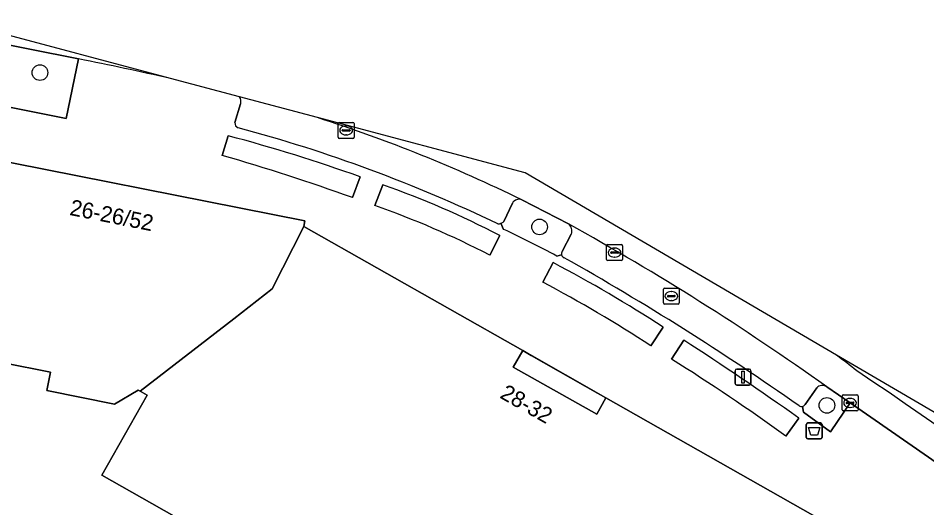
# Model space of a CAD drawing. Extents: x 161798 to 162385, y 382315 to 382833.
# Drawn here: x 161900.6 to 161957.6, y 382801.3 to 382832 of the extents above; entities that cross this region are included whole.
import ezdxf

# ---------------------------------------------------------------- set-up
doc = ezdxf.new("R2010")
doc.units = 0
for name, color, linetype in [('IMGEO_Afvalbak', 7, 'Continuous'), ('IMGEO_Boom', 7, 'Continuous'), ('IMGEO_Groenvoorziening', 7, 'Continuous'), ('IMGEO_Kolk', 7, 'Continuous'), ('IMGEO_Lichtmast', 7, 'Continuous'), ('IMGEO_Pand', 7, 'Continuous'), ('IMGEO_Pand_nummerreeks', 7, 'Continuous'), ('IMGEO_Pand_overbouw', 7, 'Continuous'), ('IMGEO_Parkeervlak_open', 7, 'Continuous'), ('IMGEO_Rijbaan_lokaal_gesloten', 7, 'Continuous'), ('IMGEO_Rijbaan_lokaal_open', 7, 'Continuous'), ('IMGEO_Rioolput', 7, 'Continuous'), ('IMGEO_Voetpad_open', 7, 'Continuous')]:
    doc.layers.add(name, color=color, linetype=linetype)

msp = doc.modelspace()

# ---------------------------------------------------------------- linework, layer by layer
at = {"layer": 'IMGEO_Afvalbak'}
for p, q in [((161950.001, 382805.725), (161950.001, 382806.525)), ((161950.001, 382806.525), (161950.001, 382805.725)), ((161950.101, 382806.625), (161950.891, 382806.625)), ((161950.891, 382806.625), (161950.101, 382806.625)), ((161950.991, 382806.525), (161950.991, 382805.725)), ((161950.991, 382805.725), (161950.991, 382806.525)), ((161950.891, 382805.625), (161950.101, 382805.625)), ((161950.101, 382805.625), (161950.891, 382805.625))]:
    msp.add_line(p, q, dxfattribs=at)
msp.add_lwpolyline([(161950.144, 382806.339), (161950.848, 382806.339), (161950.699, 382805.869), (161950.293, 382805.869), (161950.144, 382806.339)], dxfattribs=at)
for centre, start, end in [((161950.101, 382806.525), 90, 180), ((161950.101, 382806.525), 90, 180), ((161950.891, 382806.525), 0, 90), ((161950.891, 382806.525), 360, 90), ((161950.101, 382805.725), 180, 270), ((161950.101, 382805.725), 180, 270), ((161950.891, 382805.725), 270, 0), ((161950.891, 382805.725), 270, 0)]:
    msp.add_arc(centre, 0.1, start, end, dxfattribs=at)
at = {"layer": 'IMGEO_Boom'}
for centre in [(161901.983, 382828.576), (161933.287, 382818.91), (161951.291, 382807.73)]:
    msp.add_circle(centre, 0.489, dxfattribs=at)
at = {"layer": 'IMGEO_Groenvoorziening'}
msp.add_lwpolyline([(161891.722, 382831.794), (161891.178, 382828.191), (161903.63, 382825.71), (161904.402, 382829.433), (161898.279, 382830.645), (161894.416, 382831.368), (161891.822, 382831.786)], close=True, dxfattribs=at)
for points in [[(161913.78, 382824.621), (161913.407, 382823.386)], [(161921.562, 382820.749), (161922.053, 382822.044)], [(161923.461, 382821.546), (161922.972, 382820.255)], [(161931.593, 382820.405), (161931.04, 382819.249)], [(161935.092, 382819.096), (161932.173, 382820.607)], [(161930.866, 382819.142), (161931.037, 382818.754)], [(161934.696, 382817.375), (161935.273, 382818.451)], [(161930.173, 382817.142), (161930.791, 382818.382)], [(161934.372, 382817.085), (161934.666, 382817.158)], [(161934.136, 382816.673), (161933.487, 382815.441)], [(161940.261, 382811.454), (161941.031, 382812.629)], [(161942.317, 382811.818), (161941.553, 382810.626)], [(161949.758, 382807.669), (161949.829, 382807.295), (161951.509, 382806.076), (161952.743, 382807.885), (161951.28, 382808.889)], [(161950.651, 382808.826), (161949.921, 382807.774)], [(161948.724, 382805.793), (161949.522, 382806.937)]]:
    msp.add_lwpolyline(points, dxfattribs=at)
for centre, radius, start, end in [((161886.882, 382723.702), 104.443, 70.32099, 75.07589), ((161877.196, 382697.475), 131.015, 70.20645, 73.9553), ((161903.752, 382765.814), 59.114, 62.78049, 70.52455), ((161902.878, 382763.889), 59.841, 62.86272, 70.37952), ((161932.002, 382820.164), 0.475, 68.9181, 149.4859), ((161930.597, 382819.774), 0.687, 293.0419, 310.1364), ((161934.769, 382818.657), 0.545, 337.7559, 53.5945), ((161894.604, 382741.787), 85.155, 62.15962, 64.66906), ((161934.925, 382817.233), 0.269, 148.1478, 196.1099), ((161892.717, 382738.154), 88.774, 57.02746, 62.18827), ((161896.457, 382744.778), 79.778, 56.69633, 62.34375), ((161833.589, 382643.564), 200.328, 54.63985, 57.12909), ((161874.922, 382704.026), 125.711, 54.05036, 57.99249), ((161951.002, 382808.492), 0.485, 55.0278, 136.4114), ((161949.697, 382807.942), 0.28, 282.5132, 323.0638)]:
    msp.add_arc(centre, radius, start, end, dxfattribs=at)
at = {"layer": 'IMGEO_Kolk'}
for p, q in [((161920.668, 382824.532), (161920.668, 382825.384)), ((161920.743, 382825.458), (161921.595, 382825.458)), ((161921.669, 382825.384), (161921.669, 382824.532)), ((161920.927, 382824.952), (161920.927, 382824.964)), ((161921.365, 382824.915), (161920.967, 382824.915)), ((161920.97, 382825.001), (161921.368, 382825.001)), ((161921.179, 382824.678), (161921.154, 382824.678)), ((161921.156, 382825.238), (161921.181, 382825.238)), ((161921.411, 382824.964), (161921.411, 382824.952)), ((161921.595, 382824.458), (161920.743, 382824.458)), ((161937.486, 382816.876), (161937.486, 382817.728)), ((161937.561, 382817.802), (161938.413, 382817.802)), ((161937.745, 382817.296), (161937.745, 382817.308)), ((161937.788, 382817.345), (161938.186, 382817.345)), ((161937.974, 382817.582), (161937.999, 382817.582)), ((161938.229, 382817.308), (161938.229, 382817.296)), ((161938.487, 382817.728), (161938.487, 382816.876)), ((161938.413, 382816.802), (161937.561, 382816.802)), ((161938.183, 382817.259), (161937.785, 382817.259)), ((161937.997, 382817.022), (161937.972, 382817.022)), ((161952.242, 382807.459), (161952.242, 382808.311)), ((161952.317, 382808.385), (161953.169, 382808.385)), ((161952.73, 382808.165), (161952.755, 382808.165)), ((161953.243, 382808.311), (161953.243, 382807.459)), ((161952.501, 382807.879), (161952.501, 382807.891)), ((161952.939, 382807.842), (161952.541, 382807.842)), ((161952.544, 382807.928), (161952.942, 382807.928)), ((161952.753, 382807.605), (161952.728, 382807.605)), ((161952.985, 382807.891), (161952.985, 382807.879)), ((161953.169, 382807.385), (161952.317, 382807.385))]:
    msp.add_line(p, q, dxfattribs=at)
for points in [[(161920.668, 382824.532), (161920.668, 382825.384)], [(161920.743, 382825.458), (161921.595, 382825.458)], [(161921.669, 382825.384), (161921.669, 382824.532)], [(161921.595, 382824.458), (161920.743, 382824.458)], [(161937.486, 382816.876), (161937.486, 382817.728)], [(161937.561, 382817.802), (161938.413, 382817.802)], [(161938.487, 382817.728), (161938.487, 382816.876)], [(161938.413, 382816.802), (161937.561, 382816.802)], [(161952.242, 382807.459), (161952.242, 382808.311)], [(161952.317, 382808.385), (161953.169, 382808.385)], [(161953.243, 382808.311), (161953.243, 382807.459)], [(161953.169, 382807.385), (161952.317, 382807.385)]]:
    msp.add_lwpolyline(points, dxfattribs=at)
for centre, radius, start, end in [((161920.745, 382825.382), 0.0765, 91.552, 178.448), ((161920.745, 382825.382), 0.0765, 91.552, 178.448), ((161921.593, 382825.382), 0.0765, 1.552, 88.448), ((161921.593, 382825.382), 0.0765, 1.552, 88.448), ((161920.967, 382824.961), 0.0403, 85.8775, 175.7526), ((161920.964, 382824.951), 0.0366, 178.938, 274.7102), ((161921.368, 382824.958), 0.043, 264.8664, 352.4533), ((161921.372, 382824.963), 0.0386, 1.7309, 96.639), ((161920.745, 382824.534), 0.0765, 181.552, 268.448), ((161920.745, 382824.534), 0.0765, 181.552, 268.448), ((161921.593, 382824.534), 0.0765, 271.552, 358.448), ((161921.593, 382824.534), 0.0765, 271.552, 358.448), ((161937.563, 382817.726), 0.0765, 91.552, 178.448), ((161937.563, 382817.726), 0.0765, 91.552, 178.448), ((161937.785, 382817.305), 0.0403, 85.8775, 175.7526), ((161937.782, 382817.295), 0.0366, 178.938, 274.7102), ((161938.186, 382817.302), 0.043, 264.8664, 352.4533), ((161938.19, 382817.307), 0.0386, 1.7309, 96.639), ((161938.411, 382817.726), 0.0765, 1.552, 88.448), ((161938.411, 382817.726), 0.0765, 1.552, 88.448), ((161937.563, 382816.878), 0.0765, 181.552, 268.448), ((161937.563, 382816.878), 0.0765, 181.552, 268.448), ((161938.411, 382816.878), 0.0765, 271.552, 358.448), ((161938.411, 382816.878), 0.0765, 271.552, 358.448), ((161952.319, 382808.309), 0.0765, 91.552, 178.448), ((161952.319, 382808.309), 0.0765, 91.552, 178.448), ((161953.167, 382808.309), 0.0765, 1.552, 88.448), ((161953.167, 382808.309), 0.0765, 1.552, 88.448), ((161952.541, 382807.888), 0.0403, 85.8775, 175.7526), ((161952.538, 382807.878), 0.0366, 178.938, 274.7102), ((161952.942, 382807.885), 0.043, 264.8664, 352.4533), ((161952.946, 382807.89), 0.0386, 1.7309, 96.639), ((161952.319, 382807.461), 0.0765, 181.552, 268.448), ((161952.319, 382807.461), 0.0765, 181.552, 268.448), ((161953.167, 382807.461), 0.0765, 271.552, 358.448), ((161953.167, 382807.461), 0.0765, 271.552, 358.448)]:
    msp.add_arc(centre, radius, start, end, dxfattribs=at)
for centre, major_axis, ratio, start_param, end_param in [((161921.155, 382824.958), (-0.387, 0.002), 0.722429, 4.712389, 7.853982), ((161921.18, 382824.958), (-0.39, 0.002), 0.717154, 1.570796, 4.712389), ((161937.973, 382817.302), (-0.387, 0.002), 0.722429, 4.712389, 7.853982), ((161937.998, 382817.302), (-0.39, 0.002), 0.717154, 1.570796, 4.712389), ((161952.729, 382807.885), (-0.387, 0.002), 0.722429, 4.712389, 7.853982), ((161952.754, 382807.885), (-0.39, 0.002), 0.717154, 1.570796, 4.712389)]:
    msp.add_ellipse(centre, major_axis=major_axis, ratio=ratio, start_param=start_param, end_param=end_param, dxfattribs=at)
at = {"layer": 'IMGEO_Lichtmast'}
for p, q in [((161945.54, 382809.099), (161945.54, 382809.899)), ((161945.54, 382809.899), (161945.54, 382809.099)), ((161945.64, 382809.999), (161946.43, 382809.999)), ((161946.43, 382809.999), (161945.64, 382809.999)), ((161946.53, 382809.899), (161946.53, 382809.099)), ((161946.53, 382809.099), (161946.53, 382809.899)), ((161946.43, 382808.999), (161945.64, 382808.999)), ((161945.64, 382808.999), (161946.43, 382808.999))]:
    msp.add_line(p, q, dxfattribs=at)
msp.add_lwpolyline([(161945.96, 382809.874), (161946.11, 382809.874), (161946.11, 382809.124), (161945.96, 382809.124), (161945.96, 382809.874)], dxfattribs=at)
for centre, start, end in [((161945.64, 382809.899), 90, 180), ((161945.64, 382809.899), 90, 180), ((161946.43, 382809.899), 0, 90), ((161946.43, 382809.899), 360, 90), ((161945.64, 382809.099), 180, 270), ((161945.64, 382809.099), 180, 270), ((161946.43, 382809.099), 270, 0), ((161946.43, 382809.099), 270, 0)]:
    msp.add_arc(centre, 0.1, start, end, dxfattribs=at)
at = {"layer": 'IMGEO_Pand'}
for points in [[(161916.534, 382815.041), (161918.515, 382818.93), (161918.584, 382819.283), (161896.182, 382823.722), (161896.142, 382823.521), (161896.123, 382823.422), (161893.778, 382811.571), (161902.633, 382809.817), (161902.403, 382808.653), (161906.643, 382807.812), (161908.132, 382808.688), (161908.257, 382808.617), (161914.13, 382813.16)], [(161918.515, 382818.93), (161916.534, 382815.041), (161914.13, 382813.16), (161908.257, 382808.617), (161908.702, 382808.365), (161905.86, 382803.349), (161941.059, 382783.403), (161944.584, 382789.623), (161944.77, 382789.518), (161945.218, 382790.308), (161945.109, 382790.494), (161950.335, 382799.716), (161950.53, 382799.605), (161951.037, 382800.499), (161937.448, 382808.2), (161936.868, 382807.172), (161931.64, 382810.116), (161932.228, 382811.158)]]:
    msp.add_lwpolyline(points, close=True, dxfattribs=at)
at = {"layer": 'IMGEO_Pand_overbouw'}
msp.add_lwpolyline([(161937.448, 382808.2), (161932.228, 382811.158), (161931.64, 382810.116), (161936.868, 382807.172)], close=True, dxfattribs=at)
at = {"layer": 'IMGEO_Parkeervlak_open'}
for points in [[(161919.366, 382825.762), (161914.482, 382827.063)], [(161914.558, 382826.625), (161914.199, 382825.459)], [(161931.04, 382819.249), (161931.593, 382820.405)], [(161935.273, 382818.451), (161934.696, 382817.375)], [(161949.921, 382807.774), (161950.651, 382808.826)]]:
    msp.add_lwpolyline(points, dxfattribs=at)
msp.add_lwpolyline([(161905.86, 382803.349), (161908.702, 382808.365), (161908.257, 382808.617), (161908.132, 382808.688), (161906.643, 382807.812), (161902.403, 382808.653), (161902.633, 382809.817), (161893.778, 382811.571), (161893.618, 382811.603), (161893.112, 382809.049), (161891.134, 382799.077), (161891.132, 382799.067), (161902.076, 382798.594), (161902.137, 382797.939), (161935.082, 382779.315), (161936.947, 382778.425), (161937.569, 382778.374), (161938.258, 382778.46), (161941.059, 382783.403)], close=True, dxfattribs=at)
for centre, radius, start, end in [((161914.05, 382826.763), 0.527, 344.7966, 34.7532), ((161914.509, 382825.418), 0.313, 172.5034, 251.1092), ((161889.903, 382734.077), 96.303, 63.96432, 72.18528), ((161890.032, 382734.365), 93.974, 64.37413, 74.96606), ((161932.002, 382820.164), 0.475, 68.9181, 149.4859), ((161930.62, 382819.729), 0.637, 274.9389, 292.7097), ((161930.597, 382819.774), 0.687, 293.0419, 310.1364), ((161934.769, 382818.657), 0.545, 337.7559, 53.5945), ((161854.33, 382673.07), 166.872, 54.48018, 61.0546), ((161934.925, 382817.233), 0.269, 148.1478, 196.1099), ((161934.928, 382817.231), 0.272, 195.5202, 247.3058), ((161848.968, 382664.43), 175.05, 54.93127, 60.62938), ((161951.002, 382808.492), 0.485, 55.0278, 136.4114), ((161949.693, 382807.951), 0.29, 239.3512, 283.0352), ((161949.697, 382807.942), 0.28, 282.5132, 323.0638)]:
    msp.add_arc(centre, radius, start, end, dxfattribs=at)
at = {"layer": 'IMGEO_Rijbaan_lokaal_gesloten'}
for points in [[(161894.438, 382831.588), (161894.416, 382831.368), (161898.279, 382830.645), (161904.402, 382829.433)], [(161910.159, 382828.215), (161898.722, 382831.263), (161894.438, 382831.588)], [(161951.892, 382810.876), (161932.388, 382822.292), (161919.366, 382825.762)], [(161932.173, 382820.607), (161935.092, 382819.096)], [(161951.28, 382808.889), (161952.743, 382807.885), (161957.652, 382804.49), (161963.263, 382800.55), (161964.723, 382799.511), (161973.915, 382792.787), (161979.949, 382788.264), (161982.219, 382786.462), (161987.737, 382782.215), (161988.419, 382781.669), (161989.366, 382782.899), (161984.797, 382786.939)]]:
    msp.add_lwpolyline(points, dxfattribs=at)
for centre, radius, start, end in [((161858.06, 382596.106), 237.884, 77.34917, 78.76646), ((161889.903, 382734.077), 96.303, 63.96432, 72.18528), ((161854.33, 382673.07), 166.872, 54.48018, 61.0546), ((161886.934, 382724.948), 107.718, 52.05845, 52.91192), ((161623.915, 382323.028), 587.749, 52.120228, 55.931176)]:
    msp.add_arc(centre, radius, start, end, dxfattribs=at)
at = {"layer": 'IMGEO_Rijbaan_lokaal_open'}
msp.add_lwpolyline([(161984.797, 382786.939), (161969.14, 382800.781), (161951.892, 382810.876)], dxfattribs=at)
for centre, radius, start, end in [((161886.934, 382724.948), 107.718, 52.05845, 52.91192), ((161623.915, 382323.028), 587.749, 52.120228, 55.931176)]:
    msp.add_arc(centre, radius, start, end, dxfattribs=at)
at = {"layer": 'IMGEO_Rioolput'}
for p, q in [((161941.042, 382814.149), (161941.042, 382815.001)), ((161941.117, 382815.075), (161941.969, 382815.075)), ((161942.043, 382815.001), (161942.043, 382814.149)), ((161941.301, 382814.569), (161941.301, 382814.581)), ((161941.739, 382814.532), (161941.341, 382814.532)), ((161941.344, 382814.618), (161941.742, 382814.618)), ((161941.53, 382814.855), (161941.555, 382814.855)), ((161941.785, 382814.581), (161941.785, 382814.569)), ((161941.969, 382814.075), (161941.117, 382814.075)), ((161941.553, 382814.295), (161941.528, 382814.295))]:
    msp.add_line(p, q, dxfattribs=at)
for points in [[(161941.042, 382814.149), (161941.042, 382815.001)], [(161941.117, 382815.075), (161941.969, 382815.075)], [(161942.043, 382815.001), (161942.043, 382814.149)], [(161941.969, 382814.075), (161941.117, 382814.075)]]:
    msp.add_lwpolyline(points, dxfattribs=at)
for centre, radius, start, end in [((161941.119, 382814.999), 0.0765, 91.552, 178.448), ((161941.119, 382814.999), 0.0765, 91.552, 178.448), ((161941.967, 382814.999), 0.0765, 1.552, 88.448), ((161941.967, 382814.999), 0.0765, 1.552, 88.448), ((161941.341, 382814.578), 0.0403, 85.8775, 175.7526), ((161941.338, 382814.568), 0.0366, 178.938, 274.7102), ((161941.742, 382814.575), 0.043, 264.8664, 352.4533), ((161941.746, 382814.58), 0.0386, 1.7309, 96.639), ((161941.119, 382814.151), 0.0765, 181.552, 268.448), ((161941.119, 382814.151), 0.0765, 181.552, 268.448), ((161941.967, 382814.151), 0.0765, 271.552, 358.448), ((161941.967, 382814.151), 0.0765, 271.552, 358.448)]:
    msp.add_arc(centre, radius, start, end, dxfattribs=at)
for centre, major_axis, ratio, start_param, end_param in [((161941.529, 382814.575), (-0.387, 0.002), 0.722429, 4.712389, 7.853982), ((161941.554, 382814.575), (-0.39, 0.002), 0.717154, 1.570796, 4.712389)]:
    msp.add_ellipse(centre, major_axis=major_axis, ratio=ratio, start_param=start_param, end_param=end_param, dxfattribs=at)
at = {"layer": 'IMGEO_Voetpad_open'}
for points in [[(161904.402, 382829.433), (161903.63, 382825.71), (161891.178, 382828.191), (161891.722, 382831.794), (161889.152, 382831.988)], [(161914.482, 382827.063), (161910.159, 382828.215)], [(161914.199, 382825.459), (161914.558, 382826.625)], [(161880.787, 382826.112), (161881.279, 382826.077), (161883.791, 382825.863), (161885.986, 382825.521), (161892.734, 382824.192), (161894.231, 382823.898), (161895.747, 382823.599), (161896.142, 382823.521), (161896.182, 382823.722), (161918.584, 382819.283), (161918.515, 382818.93), (161932.228, 382811.158), (161932.75, 382810.862), (161936.926, 382808.496), (161937.448, 382808.2), (161951.037, 382800.499), (161956.326, 382797.316), (161957.244, 382796.796), (161961.207, 382794.293)], [(161913.407, 382823.386), (161913.78, 382824.621)], [(161922.053, 382822.044), (161921.562, 382820.749)], [(161922.972, 382820.255), (161923.461, 382821.546)], [(161931.037, 382818.754), (161930.866, 382819.142)], [(161930.791, 382818.382), (161930.173, 382817.142)], [(161934.666, 382817.158), (161934.372, 382817.085)], [(161933.487, 382815.441), (161934.136, 382816.673)], [(161941.031, 382812.629), (161940.261, 382811.454)], [(161941.553, 382810.626), (161942.317, 382811.818)], [(161963.998, 382797.65), (161963.676, 382797.647), (161961.997, 382798.859), (161963.263, 382800.55), (161957.652, 382804.49), (161952.743, 382807.885), (161951.509, 382806.076), (161949.829, 382807.295), (161949.758, 382807.669)], [(161949.522, 382806.937), (161948.724, 382805.793)]]:
    msp.add_lwpolyline(points, dxfattribs=at)
msp.add_lwpolyline([(161932.228, 382811.158), (161931.64, 382810.116), (161936.868, 382807.172), (161937.448, 382808.2), (161936.926, 382808.496), (161932.75, 382810.862)], close=True, dxfattribs=at)
for centre, radius, start, end in [((161858.06, 382596.106), 237.884, 77.34917, 78.76646), ((161914.05, 382826.763), 0.527, 344.7966, 34.7532), ((161914.509, 382825.418), 0.313, 172.5034, 251.1092), ((161890.032, 382734.365), 93.974, 64.37413, 74.96606), ((161886.882, 382723.702), 104.443, 70.32099, 75.07589), ((161877.196, 382697.475), 131.015, 70.20645, 73.9553), ((161903.752, 382765.814), 59.114, 62.78049, 70.52455), ((161902.878, 382763.889), 59.841, 62.86272, 70.37952), ((161930.62, 382819.729), 0.637, 274.9389, 292.7097), ((161894.604, 382741.787), 85.155, 62.15962, 64.66906), ((161934.928, 382817.231), 0.272, 195.5202, 247.3058), ((161848.968, 382664.43), 175.05, 54.93127, 60.62938), ((161892.717, 382738.154), 88.774, 57.02746, 62.18827), ((161896.457, 382744.778), 79.778, 56.69633, 62.34375), ((161833.589, 382643.564), 200.328, 54.63985, 57.12909), ((161874.922, 382704.026), 125.711, 54.05036, 57.99249), ((161949.693, 382807.951), 0.29, 239.3512, 283.0352)]:
    msp.add_arc(centre, radius, start, end, dxfattribs=at)

# ---------------------------------------------------------------- texts
at = {"layer": 'IMGEO_Pand_nummerreeks'}
for s, rotation, p in [('26-26/52', 348.7929, (161903.796, 382819.665)), ('28-32', 330.4587, (161930.741, 382808.231))]:
    msp.add_text(s, height=1, rotation=rotation, dxfattribs=at).set_placement(p)

doc.saveas('drawing.dxf')
